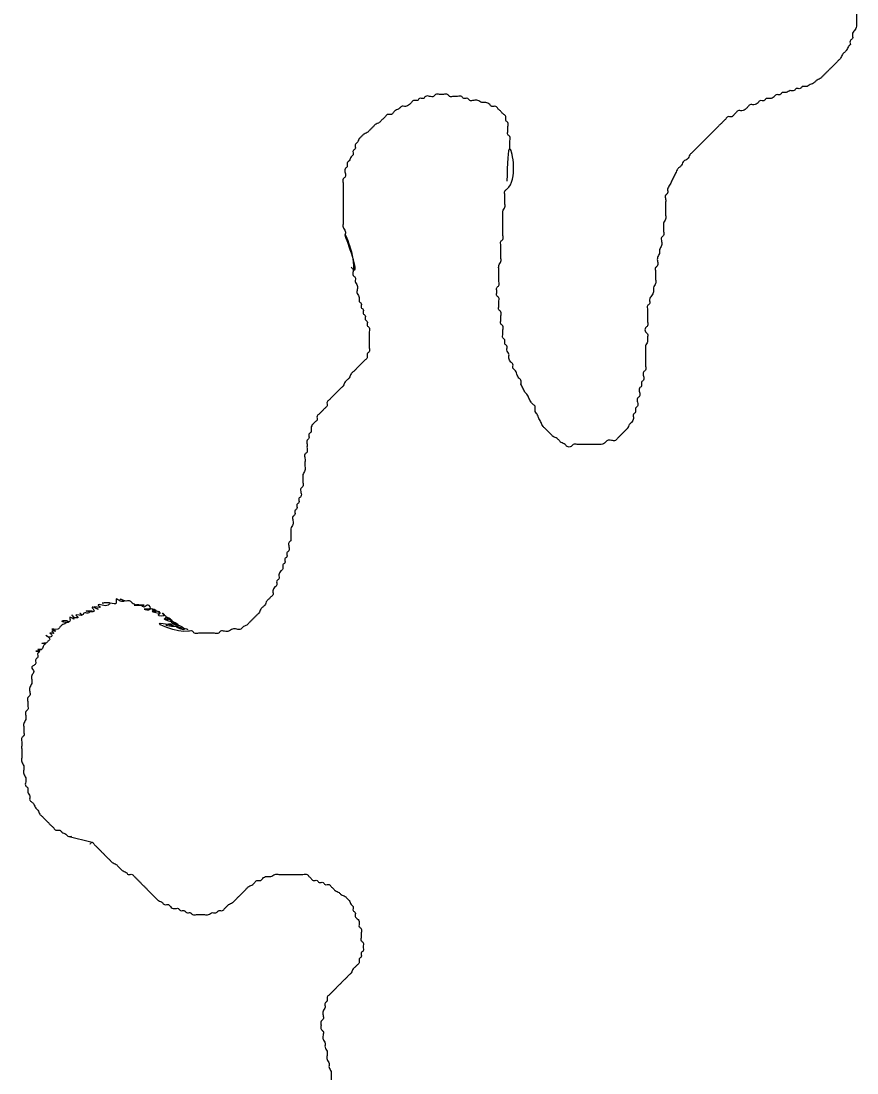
# Model space of a CAD drawing. Extents: x 813775 to 1157140, y 1757555 to 1979907.
# Drawn here: x 1049380 to 1050604, y 1813498 to 1815038 of the extents above; entities that cross this region are included whole.
import ezdxf

# ---------------------------------------------------------------- set-up
doc = ezdxf.new("R2010")
doc.units = 0
doc.layers.add('Level 35', color=7, linetype='Continuous')

msp = doc.modelspace()

# ---------------------------------------------------------------- linework, layer by layer
at = {"layer": 'Level 35'}
msp.add_lwpolyline([(1049448.4, 1813845), (1049483.7, 1813836.1)], dxfattribs=at)
for points in [[(1050311.7, 1815271.3), (1050310, 1815260.3), (1050308.9, 1815254.3), (1050305.9, 1815248.4), (1050305.9, 1815242.5), (1050303, 1815239.5), (1050305.9, 1815236.6), (1050305.9, 1815230.7), (1050308.9, 1815224.8), (1050308.9, 1815218.9), (1050311.8, 1815213.1), (1050311.8, 1815207.2), (1050311.8, 1815201.3), (1050311.8, 1815195.4), (1050314.8, 1815189.5), (1050314.8, 1815183.6), (1050314.8, 1815177.7), (1050317.7, 1815174.8), (1050320.6, 1815168.9), (1050323.6, 1815166), (1050326.5, 1815163), (1050332.4, 1815163), (1050335.3, 1815160.1), (1050341.2, 1815157.1), (1050347.1, 1815157.1), (1050350.1, 1815154.2), (1050355.9, 1815151.3), (1050361.8, 1815151.3), (1050364.8, 1815148.3), (1050370.6, 1815148.3), (1050373.6, 1815145.4), (1050379.5, 1815142.4), (1050382.4, 1815139.5), (1050388.3, 1815136.5), (1050391.2, 1815133.6), (1050397.1, 1815133.6), (1050400.1, 1815130.7), (1050406, 1815130.7), (1050408.9, 1815127.7), (1050414.8, 1815127.7), (1050417.7, 1815124.8), (1050423.6, 1815124.8), (1050429.5, 1815124.8), (1050432.4, 1815121.8), (1050438.3, 1815121.8), (1050444.2, 1815121.8), (1050450.1, 1815121.8), (1050456, 1815121.8), (1050461.8, 1815121.8), (1050467.7, 1815121.8), (1050473.6, 1815121.8), (1050479.5, 1815121.8), (1050485.4, 1815121.8), (1050488.3, 1815118.9), (1050491.3, 1815115.9), (1050497.1, 1815115.9), (1050503, 1815115.9), (1050506, 1815113), (1050511.9, 1815110.1), (1050517.7, 1815107.1), (1050523.6, 1815107.1), (1050526.6, 1815104.2), (1050532.4, 1815104.2), (1050535.4, 1815101.2), (1050538.3, 1815098.3), (1050544.2, 1815098.3), (1050550.1, 1815098.3), (1050556, 1815098.3), (1050561.9, 1815098.3), (1050567.8, 1815098.3), (1050570.7, 1815095.3), (1050576.6, 1815092.4), (1050582.5, 1815089.5), (1050585.4, 1815086.5), (1050588.3, 1815083.6), (1050591.3, 1815080.6), (1050594.2, 1815077.7), (1050597.2, 1815071.8), (1050597.2, 1815065.9), (1050600.1, 1815063), (1050603.1, 1815060), (1050603.1, 1815054.1), (1050603.1, 1815048.3), (1050603.1, 1815042.4), (1050603.1, 1815036.5), (1050603.1, 1815030.6), (1050600.1, 1815024.7), (1050597.2, 1815018.8), (1050597.2, 1815012.9), (1050594.2, 1815010), (1050594.2, 1815004.1)], [(1050594.2, 1815004.1), (1050591.3, 1815001.2), (1050588.3, 1814995.3), (1050585.4, 1814992.3), (1050582.5, 1814989.4), (1050579.5, 1814983.5), (1050576.6, 1814980.6), (1050573.6, 1814977.6), (1050570.7, 1814974.7), (1050567.8, 1814971.7), (1050564.8, 1814968.8), (1050561.9, 1814965.9), (1050558.9, 1814962.9), (1050556, 1814960), (1050553, 1814957), (1050550.1, 1814954.1), (1050544.2, 1814951.1), (1050541.3, 1814948.2), (1050535.4, 1814945.3), (1050529.5, 1814942.3), (1050523.6, 1814942.3), (1050520.7, 1814939.4), (1050514.8, 1814939.4), (1050511.9, 1814936.4), (1050506, 1814936.4), (1050500.1, 1814933.5), (1050494.2, 1814933.5), (1050491.3, 1814930.5), (1050485.4, 1814930.5), (1050482.4, 1814927.6), (1050476.6, 1814924.7), (1050470.7, 1814924.7), (1050467.7, 1814921.7), (1050461.8, 1814921.7), (1050458.9, 1814918.8), (1050453, 1814915.8), (1050447.1, 1814915.8), (1050444.2, 1814912.9), (1050441.3, 1814909.9), (1050435.4, 1814907), (1050429.5, 1814907), (1050426.5, 1814904.1), (1050423.6, 1814901.1), (1050420.7, 1814898.2), (1050414.8, 1814898.2), (1050411.8, 1814895.2), (1050408.9, 1814892.3), (1050406, 1814889.3), (1050403, 1814886.4), (1050400.1, 1814883.5), (1050397.1, 1814880.5), (1050394.2, 1814877.6), (1050391.2, 1814874.6), (1050388.3, 1814871.7), (1050385.4, 1814868.7), (1050382.4, 1814865.8), (1050379.5, 1814862.9), (1050376.5, 1814859.9), (1050373.6, 1814857), (1050370.6, 1814854), (1050367.7, 1814851.1), (1050364.8, 1814848.1), (1050361.8, 1814845.2), (1050358.9, 1814842.3), (1050355.9, 1814836.4), (1050350.1, 1814833.4), (1050347.1, 1814827.5), (1050344.2, 1814824.6), (1050341.2, 1814821.7), (1050338.3, 1814815.8), (1050335.3, 1814809.9), (1050332.4, 1814804), (1050329.5, 1814798.1), (1050326.5, 1814792.2), (1050326.5, 1814786.3), (1050323.6, 1814783.4), (1050323.6, 1814777.5), (1050323.6, 1814771.6), (1050323.6, 1814765.7), (1050323.6, 1814759.9), (1050323.6, 1814754), (1050323.6, 1814748.1), (1050320.6, 1814742.2), (1050320.6, 1814736.3), (1050320.6, 1814730.4), (1050320.6, 1814724.5), (1050317.7, 1814721.6), (1050317.7, 1814715.7), (1050317.7, 1814709.8), (1050314.8, 1814703.9), (1050314.8, 1814698)], [(1050095.6, 1814851.4), (1050095.6, 1814857.3), (1050095.6, 1814863.2), (1050095.6, 1814869.1), (1050092.6, 1814872.1), (1050092.6, 1814877.9), (1050092.6, 1814883.8), (1050092.6, 1814889.7), (1050089.7, 1814892.7), (1050089.7, 1814898.5), (1050086.8, 1814901.5), (1050083.8, 1814904.4), (1050080.9, 1814907.4), (1050077.9, 1814910.3), (1050075, 1814913.3), (1050069.1, 1814913.3), (1050066.2, 1814916.2), (1050060.3, 1814919.1), (1050054.4, 1814919.1), (1050048.5, 1814922.1), (1050042.6, 1814922.1), (1050036.8, 1814922.1), (1050033.8, 1814925), (1050027.9, 1814925), (1050025, 1814928), (1050019.1, 1814928), (1050013.2, 1814928), (1050007.3, 1814928), (1050004.4, 1814930.9), (1049998.5, 1814930.9), (1049992.6, 1814930.9), (1049986.7, 1814930.9), (1049983.8, 1814928), (1049977.9, 1814928), (1049972, 1814928), (1049969.1, 1814925), (1049963.2, 1814925), (1049960.3, 1814922.1), (1049954.4, 1814922.1), (1049951.4, 1814919.1), (1049948.5, 1814916.2), (1049942.6, 1814913.3), (1049936.7, 1814913.3), (1049933.8, 1814910.3), (1049927.9, 1814907.4), (1049925, 1814904.4), (1049922, 1814901.5), (1049916.1, 1814901.5), (1049913.2, 1814898.5), (1049910.3, 1814895.6), (1049907.3, 1814892.7), (1049904.4, 1814889.7), (1049898.5, 1814886.8), (1049895.5, 1814883.8), (1049892.6, 1814880.9), (1049889.7, 1814877.9), (1049886.7, 1814875), (1049880.8, 1814872.1), (1049877.9, 1814869.1), (1049875, 1814866.2), (1049872, 1814860.3), (1049869.1, 1814857.3), (1049869.1, 1814851.4), (1049866.1, 1814848.5), (1049866.1, 1814842.6), (1049863.2, 1814839.7), (1049860.2, 1814833.8), (1049857.3, 1814830.8), (1049857.3, 1814825), (1049854.4, 1814822), (1049854.4, 1814816.1), (1049854.4, 1814810.2), (1049851.4, 1814807.3), (1049851.4, 1814801.4), (1049851.4, 1814795.5), (1049851.4, 1814789.6), (1049851.4, 1814783.8), (1049851.4, 1814777.9), (1049851.4, 1814772), (1049851.4, 1814766.1), (1049851.4, 1814760.2), (1049851.4, 1814754.3), (1049851.4, 1814748.4), (1049851.4, 1814742.6), (1049851.4, 1814736.7), (1049854.4, 1814730.8), (1049854.4, 1814724.9)], [(1050111.8, 1814506.8), (1050111.8, 1814512.6), (1050108.8, 1814515.6), (1050105.9, 1814521.5), (1050102.9, 1814527.4), (1050100, 1814530.3), (1050100, 1814536.2), (1050097.1, 1814539.1), (1050094.1, 1814545), (1050094.1, 1814550.9), (1050091.2, 1814556.8), (1050091.2, 1814562.7), (1050088.2, 1814565.6), (1050088.2, 1814571.5), (1050085.3, 1814574.4), (1050085.3, 1814580.3), (1050085.3, 1814586.2), (1050085.3, 1814592.1), (1050082.4, 1814595), (1050082.4, 1814600.9), (1050082.4, 1814606.8), (1050082.4, 1814612.7), (1050079.4, 1814615.6), (1050079.4, 1814621.5), (1050079.4, 1814627.4), (1050079.4, 1814633.3), (1050076.5, 1814636.2), (1050076.5, 1814642.1), (1050076.5, 1814648), (1050079.4, 1814651), (1050079.4, 1814656.8), (1050079.4, 1814662.7), (1050079.4, 1814668.6), (1050079.4, 1814674.5), (1050079.4, 1814680.4), (1050082.4, 1814686.3), (1050082.4, 1814692.2), (1050082.4, 1814698), (1050082.4, 1814703.9), (1050082.4, 1814709.8), (1050082.4, 1814715.7), (1050085.3, 1814718.7), (1050085.3, 1814724.5), (1050085.3, 1814730.4), (1050085.3, 1814736.3), (1050085.3, 1814742.2), (1050085.3, 1814748.1), (1050085.3, 1814754), (1050085.3, 1814759.9), (1050088.2, 1814765.7), (1050088.2, 1814771.6), (1050088.2, 1814777.5), (1050088.2, 1814783.4), (1050088.2, 1814789.3), (1050091.2, 1814792.2), (1050095.6, 1814851.4), (1050091.2, 1814804)], [(1049863.2, 1814677.8), (1049866.1, 1814674.9), (1049854.4, 1814724.9), (1049866.1, 1814671.9), (1049866.1, 1814666), (1049869.1, 1814663.1), (1049869.1, 1814657.2), (1049872, 1814651.3), (1049872, 1814645.4), (1049872, 1814639.6), (1049875, 1814633.7), (1049875, 1814627.8), (1049877.9, 1814624.8), (1049877.9, 1814619), (1049880.8, 1814616), (1049880.8, 1814610.1), (1049883.8, 1814607.2), (1049883.8, 1814601.3), (1049886.7, 1814598.4), (1049886.7, 1814592.5), (1049889.7, 1814589.5), (1049889.7, 1814583.6), (1049889.7, 1814577.8), (1049889.7, 1814571.9), (1049889.7, 1814566), (1049889.7, 1814560.1), (1049889.7, 1814554.2), (1049886.7, 1814551.3), (1049886.7, 1814545.4), (1049883.8, 1814542.4), (1049880.8, 1814539.5), (1049877.9, 1814536.6), (1049875, 1814533.6), (1049872, 1814530.7), (1049869.1, 1814527.7), (1049866.1, 1814524.8), (1049863.2, 1814521.8), (1049860.2, 1814516), (1049857.3, 1814513), (1049854.4, 1814510.1), (1049851.4, 1814504.2), (1049848.5, 1814501.2), (1049845.5, 1814498.3), (1049842.6, 1814495.4), (1049839.7, 1814492.4), (1049836.7, 1814489.5), (1049833.8, 1814486.5), (1049830.8, 1814483.6), (1049827.9, 1814480.6), (1049827.9, 1814474.8), (1049824.9, 1814471.8), (1049822, 1814468.9), (1049819.1, 1814465.9), (1049816.1, 1814463), (1049813.2, 1814460), (1049813.2, 1814454.2), (1049810.2, 1814451.2), (1049807.3, 1814448.3), (1049804.4, 1814442.4), (1049804.4, 1814436.5), (1049801.4, 1814433.6), (1049801.4, 1814427.7), (1049798.5, 1814424.7), (1049798.5, 1814418.8), (1049798.5, 1814413), (1049798.5, 1814407.1), (1049795.5, 1814404.1), (1049795.5, 1814398.2), (1049795.5, 1814392.4), (1049795.5, 1814386.5), (1049795.5, 1814380.6), (1049792.6, 1814374.7), (1049792.6, 1814368.8), (1049792.6, 1814362.9), (1049792.6, 1814357), (1049789.6, 1814354.1), (1049789.6, 1814348.2), (1049789.6, 1814342.3), (1049786.7, 1814339.4), (1049786.7, 1814333.5), (1049783.8, 1814330.6), (1049783.8, 1814324.7), (1049780.8, 1814321.7), (1049780.8, 1814315.8), (1049777.9, 1814312.9), (1049777.9, 1814307), (1049777.9, 1814301.1), (1049774.9, 1814295.2), (1049774.9, 1814289.4), (1049774.9, 1814283.5), (1049774.9, 1814277.6)], [(1050314.8, 1814698), (1050311.8, 1814692.2), (1050311.8, 1814686.3), (1050311.8, 1814680.4), (1050308.9, 1814677.4), (1050308.9, 1814671.6), (1050308.9, 1814665.7), (1050308.9, 1814659.8), (1050308.9, 1814653.9), (1050305.9, 1814648), (1050305.9, 1814642.1), (1050303, 1814636.2), (1050300, 1814630.4), (1050300, 1814624.5), (1050297.1, 1814621.5), (1050297.1, 1814615.6), (1050297.1, 1814609.8), (1050297.1, 1814603.9), (1050297.1, 1814598), (1050297.1, 1814592.1), (1050294.2, 1814589.2), (1050294.2, 1814583.3), (1050297.1, 1814580.3), (1050297.1, 1814574.4), (1050297.1, 1814568.6), (1050294.2, 1814562.7), (1050294.2, 1814556.8), (1050294.2, 1814550.9), (1050294.2, 1814545), (1050294.2, 1814539.1), (1050294.2, 1814533.2), (1050294.2, 1814527.4), (1050291.2, 1814524.4), (1050291.2, 1814518.5), (1050291.2, 1814512.6), (1050288.3, 1814509.7), (1050288.3, 1814503.8), (1050285.3, 1814500.9), (1050285.3, 1814495), (1050285.3, 1814489.1), (1050282.4, 1814486.2), (1050282.4, 1814480.3), (1050282.4, 1814474.4), (1050279.5, 1814471.4), (1050279.5, 1814465.6), (1050276.5, 1814462.6), (1050276.5, 1814456.7), (1050273.6, 1814450.8), (1050270.6, 1814447.9), (1050267.7, 1814442), (1050264.7, 1814439.1), (1050261.8, 1814436.1), (1050258.9, 1814433.2), (1050255.9, 1814430.2), (1050253, 1814427.3), (1050250, 1814424.4), (1050244.2, 1814424.4), (1050238.3, 1814424.4), (1050235.3, 1814421.4), (1050229.4, 1814418.5), (1050223.6, 1814418.5), (1050217.7, 1814418.5), (1050211.8, 1814418.5), (1050205.9, 1814418.5), (1050200, 1814418.5), (1050194.1, 1814418.5), (1050188.3, 1814418.5), (1050185.3, 1814415.5), (1050179.4, 1814415.5), (1050176.5, 1814418.5), (1050170.6, 1814421.4), (1050167.7, 1814424.4), (1050164.7, 1814427.3), (1050158.8, 1814430.2), (1050155.9, 1814433.2), (1050153, 1814436.1), (1050150, 1814439.1), (1050147.1, 1814442), (1050144.1, 1814445), (1050141.2, 1814450.8), (1050138.2, 1814456.7), (1050135.3, 1814462.6), (1050132.4, 1814468.5), (1050132.4, 1814474.4), (1050129.4, 1814477.3), (1050126.5, 1814480.3), (1050123.5, 1814486.2), (1050120.6, 1814492), (1050117.7, 1814495), (1050114.7, 1814500.9), (1050111.8, 1814506.8)], [(1049774.9, 1814277.6), (1049772, 1814274.6), (1049772, 1814268.8), (1049772, 1814262.9), (1049769.1, 1814259.9), (1049769.1, 1814254), (1049766.1, 1814251.1), (1049766.1, 1814245.2), (1049763.2, 1814242.3), (1049763.2, 1814236.4), (1049760.2, 1814233.4), (1049757.3, 1814227.6), (1049757.3, 1814221.7), (1049754.3, 1814218.7), (1049754.3, 1814212.8), (1049751.4, 1814209.9), (1049748.5, 1814204), (1049748.5, 1814198.1), (1049745.5, 1814195.2), (1049742.6, 1814192.2), (1049739.6, 1814189.3), (1049736.7, 1814183.4), (1049733.7, 1814180.5), (1049730.8, 1814177.5), (1049727.9, 1814171.6), (1049724.9, 1814168.7), (1049722, 1814165.7), (1049719, 1814162.8), (1049716.1, 1814159.9), (1049713.2, 1814156.9), (1049710.2, 1814154), (1049704.3, 1814151), (1049701.4, 1814148.1), (1049695.5, 1814148.1), (1049689.6, 1814148.1), (1049683.7, 1814145.1), (1049677.9, 1814145.1), (1049672, 1814145.1), (1049669, 1814142.2), (1049663.1, 1814142.2), (1049657.3, 1814142.2), (1049651.4, 1814142.2), (1049645.5, 1814142.2), (1049639.6, 1814142.2), (1049633.7, 1814142.2), (1049630.8, 1814145.1), (1049624.9, 1814145.1), (1049583.7, 1814156.9), (1049622, 1814148.1), (1049607.3, 1814151), (1049619, 1814148.1), (1049616.1, 1814151), (1049592.5, 1814154), (1049610.2, 1814154), (1049598.4, 1814159.9), (1049607.3, 1814154), (1049604.3, 1814156.9), (1049601.4, 1814159.9), (1049589.6, 1814162.8), (1049601.4, 1814159.9), (1049598.4, 1814162.8), (1049592.5, 1814165.7), (1049595.5, 1814162.8), (1049589.6, 1814162.8), (1049592.5, 1814165.7), (1049589.6, 1814168.7), (1049586.7, 1814171.6), (1049589.6, 1814168.7), (1049580.8, 1814168.7), (1049583.7, 1814171.6), (1049571.9, 1814174.6), (1049583.7, 1814171.6), (1049577.8, 1814174.6), (1049571.9, 1814174.6), (1049577.8, 1814174.6), (1049571.9, 1814177.5), (1049574.9, 1814174.6), (1049571.9, 1814177.5), (1049566.1, 1814177.5), (1049560.2, 1814177.5), (1049569, 1814177.5), (1049566.1, 1814183.4), (1049560.2, 1814180.5), (1049554.3, 1814183.4), (1049548.4, 1814183.4), (1049560.2, 1814183.4), (1049551.4, 1814183.4), (1049557.2, 1814183.4), (1049545.5, 1814183.4), (1049554.3, 1814183.4), (1049548.4, 1814183.4)], [(1049548.4, 1814183.4), (1049542.5, 1814186.3), (1049539.6, 1814189.3), (1049533.7, 1814189.3), (1049524.9, 1814192.2), (1049530.8, 1814189.3), (1049524.9, 1814189.3), (1049519, 1814192.2), (1049519, 1814186.3), (1049510.2, 1814186.3), (1049498.4, 1814186.3), (1049510.2, 1814186.3), (1049507.2, 1814183.4), (1049498.4, 1814183.4), (1049492.5, 1814183.4), (1049495.5, 1814180.5), (1049486.6, 1814180.5), (1049492.5, 1814177.5), (1049483.7, 1814180.5), (1049486.6, 1814174.6), (1049477.8, 1814174.6), (1049483.7, 1814174.6), (1049474.9, 1814174.6), (1049480.8, 1814174.6), (1049477.8, 1814171.6), (1049471.9, 1814171.6), (1049469, 1814168.7), (1049466, 1814171.6), (1049469, 1814168.7), (1049460.2, 1814168.7), (1049463.1, 1814165.7), (1049457.2, 1814165.7), (1049454.3, 1814168.7), (1049457.2, 1814162.8), (1049451.3, 1814165.7), (1049451.3, 1814159.9), (1049439.6, 1814159.9), (1049448.4, 1814159.9), (1049445.5, 1814156.9), (1049439.6, 1814154), (1049436.6, 1814151), (1049433.7, 1814148.1), (1049424.9, 1814148.1), (1049430.7, 1814145.1), (1049424.9, 1814145.1), (1049427.8, 1814142.2), (1049421.9, 1814142.2), (1049424.9, 1814139.3), (1049421.9, 1814136.3), (1049416, 1814139.3), (1049421.9, 1814133.4), (1049419, 1814130.4), (1049416, 1814127.5), (1049410.2, 1814127.5), (1049416, 1814127.5), (1049413.1, 1814124.5), (1049410.2, 1814118.7), (1049404.3, 1814118.7), (1049410.2, 1814118.7), (1049401.3, 1814115.7), (1049407.2, 1814115.7), (1049404.3, 1814112.8), (1049404.3, 1814106.9), (1049401.3, 1814103.9), (1049401.3, 1814098.1), (1049398.4, 1814095.1), (1049395.4, 1814092.2), (1049398.4, 1814086.3), (1049395.4, 1814080.4), (1049395.4, 1814074.5), (1049395.4, 1814068.6), (1049392.5, 1814062.7), (1049392.5, 1814056.9), (1049392.5, 1814051), (1049389.6, 1814048), (1049389.6, 1814042.1), (1049389.6, 1814036.3), (1049389.6, 1814030.4), (1049386.6, 1814027.4), (1049386.6, 1814021.5), (1049386.6, 1814015.7), (1049383.7, 1814009.8), (1049383.7, 1814003.9), (1049383.7, 1813998), (1049383.7, 1813992.1), (1049380.7, 1813989.2), (1049380.7, 1813983.3), (1049380.7, 1813977.4), (1049380.7, 1813971.5), (1049380.7, 1813965.6), (1049380.7, 1813959.7)], [(1049380.7, 1813959.7), (1049380.7, 1813953.9), (1049383.7, 1813948), (1049383.7, 1813942.1), (1049383.7, 1813936.2), (1049386.6, 1813930.3), (1049386.6, 1813924.4), (1049386.6, 1813918.5), (1049389.6, 1813915.6), (1049389.6, 1813909.7), (1049392.5, 1813903.8), (1049392.5, 1813897.9), (1049395.4, 1813895), (1049398.4, 1813892.1), (1049401.3, 1813886.2), (1049404.3, 1813883.2), (1049407.2, 1813877.3), (1049410.2, 1813874.4), (1049413.1, 1813871.5), (1049416, 1813868.5), (1049419, 1813865.6), (1049421.9, 1813862.6), (1049424.9, 1813859.7), (1049427.8, 1813856.7), (1049430.7, 1813853.8), (1049436.6, 1813853.8), (1049439.6, 1813850.9), (1049445.5, 1813847.9), (1049448.4, 1813845), (1049454.3, 1813845)], [(1049480.8, 1813833.2), (1049483.7, 1813836.1), (1049486.6, 1813833.2), (1049489.6, 1813830.3), (1049492.5, 1813827.3), (1049495.5, 1813824.4), (1049498.4, 1813821.4), (1049501.3, 1813818.5), (1049504.3, 1813815.5), (1049507.2, 1813812.6), (1049510.2, 1813809.7), (1049513.1, 1813806.7), (1049519, 1813803.8), (1049521.9, 1813800.8), (1049524.9, 1813797.9), (1049527.8, 1813794.9), (1049533.7, 1813792), (1049536.6, 1813789.1), (1049542.5, 1813789.1), (1049545.5, 1813786.1), (1049548.4, 1813783.2), (1049551.4, 1813780.2), (1049554.3, 1813777.3), (1049557.2, 1813774.3), (1049560.2, 1813771.4), (1049563.1, 1813768.5), (1049566.1, 1813765.5), (1049569, 1813762.6), (1049571.9, 1813759.6), (1049574.9, 1813756.7), (1049577.8, 1813753.7), (1049580.8, 1813750.8), (1049586.7, 1813747.9), (1049589.6, 1813744.9), (1049595.5, 1813744.9), (1049598.4, 1813742), (1049604.3, 1813739), (1049610.2, 1813739), (1049613.1, 1813736.1), (1049619, 1813736.1), (1049622, 1813733.1), (1049627.8, 1813733.1), (1049630.8, 1813730.2), (1049636.7, 1813730.2), (1049642.6, 1813730.2), (1049648.4, 1813730.2), (1049654.3, 1813730.2), (1049660.2, 1813733.1), (1049666.1, 1813733.1), (1049669, 1813736.1), (1049674.9, 1813736.1), (1049677.9, 1813739), (1049680.8, 1813742), (1049683.7, 1813744.9), (1049689.6, 1813747.9), (1049692.6, 1813750.8), (1049695.5, 1813753.7), (1049698.4, 1813756.7), (1049701.4, 1813759.6), (1049704.3, 1813762.6), (1049707.3, 1813765.5), (1049710.2, 1813768.5), (1049713.2, 1813771.4), (1049719, 1813774.3), (1049722, 1813777.3), (1049724.9, 1813780.2), (1049730.8, 1813780.2), (1049733.7, 1813783.2), (1049739.6, 1813786.1), (1049745.5, 1813786.1), (1049751.4, 1813789.1), (1049757.3, 1813789.1), (1049763.2, 1813789.1), (1049769.1, 1813789.1), (1049774.9, 1813789.1), (1049780.8, 1813789.1), (1049786.7, 1813789.1), (1049792.6, 1813789.1), (1049798.5, 1813789.1), (1049801.4, 1813786.1), (1049804.4, 1813783.2), (1049807.3, 1813780.2), (1049813.2, 1813780.2), (1049816.1, 1813777.3), (1049822, 1813777.3), (1049824.9, 1813774.3), (1049830.8, 1813774.3), (1049833.8, 1813771.4), (1049836.7, 1813768.5), (1049839.7, 1813765.5), (1049845.5, 1813762.6)], [(1049845.5, 1813762.6), (1049848.5, 1813759.6), (1049854.4, 1813756.7), (1049857.3, 1813753.7), (1049860.2, 1813750.8), (1049863.2, 1813744.9), (1049866.1, 1813742), (1049866.1, 1813736.1), (1049869.1, 1813733.1), (1049869.1, 1813727.3), (1049872, 1813724.3), (1049875, 1813718.4), (1049875, 1813712.5), (1049877.9, 1813709.6), (1049877.9, 1813703.7), (1049877.9, 1813697.8), (1049877.9, 1813691.9), (1049880.8, 1813689), (1049880.8, 1813683.1), (1049880.8, 1813677.2), (1049877.9, 1813674.3), (1049877.9, 1813668.4), (1049875, 1813665.5), (1049875, 1813659.6), (1049872, 1813656.6), (1049869.1, 1813653.7), (1049866.1, 1813650.7), (1049863.2, 1813644.9), (1049860.2, 1813641.9), (1049857.3, 1813639), (1049854.4, 1813636), (1049851.4, 1813633.1), (1049848.5, 1813630.1), (1049845.5, 1813627.2), (1049842.6, 1813624.3), (1049839.7, 1813621.3), (1049836.7, 1813618.4), (1049833.8, 1813615.4), (1049830.8, 1813612.5), (1049827.9, 1813609.5), (1049827.9, 1813603.7), (1049824.9, 1813600.7), (1049824.9, 1813594.8), (1049822, 1813588.9), (1049822, 1813583.1), (1049822, 1813577.2), (1049819.1, 1813574.2), (1049819.1, 1813568.3), (1049819.1, 1813562.5), (1049822, 1813559.5), (1049822, 1813553.6), (1049822, 1813547.7), (1049824.9, 1813541.9), (1049824.9, 1813536), (1049827.9, 1813530.1), (1049827.9, 1813524.2), (1049827.9, 1813518.3), (1049830.8, 1813512.4), (1049830.8, 1813506.5), (1049833.8, 1813500.6), (1049833.8, 1813494.8), (1049833.8, 1813488.9), (1049833.8, 1813483), (1049833.8, 1813477.1), (1049830.8, 1813474.2), (1049830.8, 1813468.3), (1049830.8, 1813462.4), (1049827.9, 1813459.4), (1049827.9, 1813453.6), (1049824.9, 1813450.6), (1049822, 1813447.7), (1049819.1, 1813444.7), (1049816.1, 1813438.8), (1049813.2, 1813435.9), (1049813.2, 1813430), (1049810.2, 1813427.1), (1049807.3, 1813424.1), (1049804.4, 1813421.2), (1049801.4, 1813418.2), (1049798.5, 1813415.3), (1049795.5, 1813412.4), (1049792.6, 1813409.4), (1049789.6, 1813406.5), (1049786.7, 1813403.5), (1049783.8, 1813400.6), (1049780.8, 1813397.6), (1049777.9, 1813394.7), (1049772, 1813391.8), (1049769.1, 1813388.8), (1049763.2, 1813385.9), (1049757.3, 1813385.9)]]:
    msp.add_spline(points, degree=3, dxfattribs=at)

doc.saveas('drawing.dxf')
